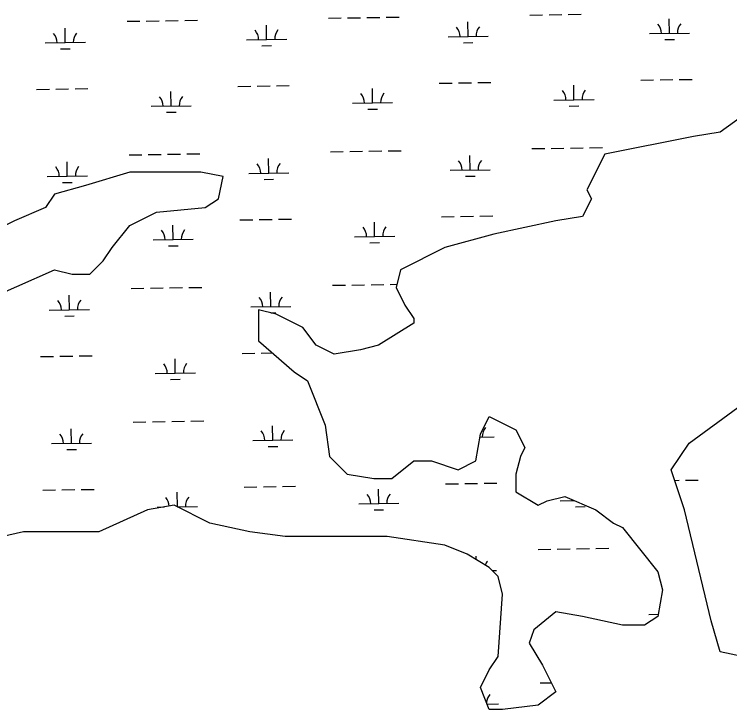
# Model space of a CAD drawing. Extents: x 3823584 to 3861785, y 301729 to 327625.
# Drawn here: x 3831074 to 3832856, y 310280 to 312012 of the extents above; entities that cross this region are included whole.
import ezdxf

# ---------------------------------------------------------------- set-up
doc = ezdxf.new("R2010")
doc.units = 0
doc.layers.add('V-TOPO-SHOR', color=7, linetype='Continuous')
doc.layers.add('V-WETL-SWMP', color=7, linetype='Continuous')

msp = doc.modelspace()

# ---------------------------------------------------------------- linework, layer by layer
at = {"layer": 'V-TOPO-SHOR'}
for points in [[(3832909.7, 311774), (3832832.3, 311718.7), (3832766, 311707.7), (3832544.8, 311663.4), (3832500.6, 311574.9), (3832511.6, 311552.7), (3832489.5, 311508.5), (3832423.2, 311497.4), (3832268.4, 311464.2), (3832146.7, 311431), (3832036.1, 311375.7), (3832025.1, 311331.4), (3832047.2, 311287.2), (3832069.3, 311254), (3832069.3, 311242.9), (3831980.8, 311187.6), (3831936.6, 311176.5), (3831870.3, 311165.4), (3831826, 311187.6), (3831792.9, 311231.8), (3831726.5, 311265), (3831682.3, 311276.1), (3831682.3, 311198.6), (3831770.7, 311121.2), (3831803.9, 311099), (3831848.1, 310988.4), (3831859.2, 310910.9), (3831903.4, 310866.6), (3831969.8, 310855.6), (3832014, 310855.6), (3832069.3, 310899.8), (3832113.5, 310899.8), (3832179.9, 310877.7), (3832224.1, 310899.8), (3832235.2, 310966.2), (3832257.3, 311010.5), (3832323.7, 310977.3), (3832345.8, 310933)], [(3830797.6, 311209.7), (3831173.6, 311375.7), (3831217.8, 311364.6), (3831262.1, 311364.6), (3831295.2, 311397.8), (3831317.4, 311431), (3831361.6, 311486.3), (3831427.9, 311519.5), (3831549.6, 311530.6), (3831582.8, 311552.7), (3831593.8, 311608.1), (3831538.5, 311619.1), (3831361.6, 311619.1), (3831251, 311585.9), (3831173.6, 311563.8), (3831151.5, 311530.6), (3831074.1, 311497.4), (3831007.7, 311464.2)], [(3832887.6, 310412.9), (3832832.3, 310424), (3832810.2, 310501.5), (3832743.9, 310778.1), (3832710.7, 310877.7), (3832754.9, 310944.1), (3832876.6, 311032.6)], [(3832345.8, 310933), (3832334.7, 310910.9), (3832323.7, 310866.6), (3832323.7, 310822.4), (3832378.9, 310789.2), (3832401.1, 310800.2), (3832445.3, 310811.3), (3832522.7, 310778.1), (3832566.9, 310744.9), (3832589.1, 310733.9), (3832677.5, 310623.2), (3832688.6, 310578.9), (3832677.5, 310512.5), (3832644.3, 310490.4), (3832589.1, 310490.4), (3832489.5, 310512.5), (3832423.2, 310523.6), (3832367.9, 310479.3), (3832356.8, 310446.1), (3832390, 310390.8), (3832423.2, 310324.4), (3832378.9, 310291.2), (3832290.5, 310280.2), (3832257.3, 310280.2), (3832235.2, 310335.5), (3832257.3, 310379.7), (3832279.4, 310412.9), (3832290.5, 310567.9), (3832279.4, 310612.1), (3832257.3, 310634.3), (3832202, 310667.5), (3832146.7, 310689.6), (3832003, 310711.7), (3831748.6, 310711.7), (3831660.2, 310722.8), (3831560.6, 310744.9), (3831472.2, 310789.2), (3831405.8, 310778.1), (3831284.2, 310722.8), (3831096.2, 310722.8), (3830996.7, 310700.7)]]:
    msp.add_lwpolyline(points, dxfattribs=at)
at = {"layer": 'V-WETL-SWMP'}
for p, q in [((3831856.3, 312002.3), (3831888.3, 312002.8)), ((3831904.3, 312003), (3831936.3, 312003.5)), ((3831952.3, 312003.7), (3831984.3, 312004.2)), ((3832000.3, 312004.5), (3832032.3, 312005)), ((3832358.2, 312010), (3832390.2, 312010.5)), ((3832406.2, 312010.7), (3832438.1, 312011.2)), ((3832454.1, 312011.5), (3832486.1, 312012)), ((3831354.5, 311994.5), (3831386.5, 311995)), ((3831402.5, 311995.3), (3831434.5, 311995.8)), ((3831450.5, 311996), (3831482.4, 311996.5)), ((3831498.4, 311996.7), (3831530.4, 311997.2)), ((3831702.5, 311949.1), (3831702, 311985.1)), ((3832204.4, 311956.9), (3832203.8, 311992.9)), ((3832706.2, 311964.6), (3832705.7, 312000.6)), ((3831200.7, 311941.4), (3831200.1, 311977.4)), ((3831652.5, 311948.4), (3831752.5, 311949.9)), ((3832154.4, 311956.1), (3832254.4, 311957.6)), ((3832656.2, 311963.8), (3832756.2, 311965.4)), ((3832694.5, 311949), (3832718.5, 311949.4)), ((3831150.7, 311940.6), (3831250.7, 311942.2)), ((3831690.8, 311933.5), (3831714.8, 311933.9)), ((3832192.6, 311941.3), (3832216.6, 311941.6)), ((3831188.9, 311925.8), (3831212.9, 311926.2)), ((3832180.7, 311841.1), (3832212.7, 311841.6)), ((3832228.7, 311841.8), (3832260.7, 311842.3)), ((3832634.6, 311848.1), (3832666.6, 311848.6)), ((3832682.6, 311848.8), (3832714.6, 311849.3)), ((3832730.6, 311849.5), (3832762.6, 311850)), ((3831129.1, 311824.9), (3831161, 311825.3)), ((3831177, 311825.6), (3831209, 311826.1)), ((3831225, 311826.3), (3831257, 311826.8)), ((3831630.9, 311832.6), (3831662.9, 311833.1)), ((3831678.9, 311833.3), (3831710.9, 311833.8)), ((3831726.9, 311834.1), (3831758.9, 311834.6)), ((3831966.4, 311791.3), (3831965.9, 311827.3)), ((3832132.7, 311840.3), (3832164.7, 311840.8)), ((3832468.3, 311799.1), (3832467.7, 311835.1)), ((3831464.6, 311783.6), (3831464, 311819.6)), ((3831916.4, 311790.6), (3832016.4, 311792.1)), ((3832418.3, 311798.3), (3832518.3, 311799.8)), ((3831414.6, 311782.8), (3831514.6, 311784.4)), ((3831954.7, 311775.7), (3831978.7, 311776.1)), ((3832456.5, 311783.5), (3832480.5, 311783.8)), ((3831452.8, 311768), (3831476.8, 311768.3)), ((3831407.6, 311662.6), (3831439.6, 311663.1)), ((3831455.6, 311663.4), (3831487.6, 311663.9)), ((3831503.6, 311664.1), (3831535.6, 311664.6)), ((3831861.4, 311669.6), (3831893.4, 311670.1)), ((3831909.4, 311670.4), (3831941.4, 311670.9)), ((3831957.4, 311671.1), (3831989.4, 311671.6)), ((3832005.4, 311671.8), (3832037.4, 311672.3)), ((3832363.3, 311677.4), (3832395.3, 311677.9)), ((3832411.3, 311678.1), (3832443.3, 311678.6)), ((3832459.3, 311678.8), (3832491.3, 311679.3)), ((3832507.3, 311679.6), (3832539.3, 311680.1)), ((3831359.6, 311661.9), (3831391.6, 311662.4)), ((3831707.6, 311616.5), (3831707.1, 311652.5)), ((3832209.5, 311624.2), (3832208.9, 311660.2)), ((3831205.8, 311608.8), (3831205.2, 311644.8)), ((3831155.8, 311608), (3831255.8, 311609.5)), ((3831657.7, 311615.7), (3831757.6, 311617.3)), ((3832159.5, 311623.5), (3832259.5, 311625)), ((3831194, 311593.2), (3831218, 311593.5)), ((3831695.9, 311600.9), (3831719.9, 311601.3)), ((3832197.7, 311608.6), (3832221.7, 311609)), ((3832137.9, 311507.7), (3832169.9, 311508.2)), ((3832185.9, 311508.4), (3832217.9, 311508.9)), ((3832233.9, 311509.2), (3832265.9, 311509.7)), ((3831469.7, 311451), (3831469.1, 311486.9)), ((3831636, 311500), (3831668, 311500.4)), ((3831684, 311500.7), (3831716, 311501.2)), ((3831732, 311501.4), (3831764, 311501.9)), ((3831971.5, 311458.7), (3831971, 311494.7)), ((3831419.7, 311450.2), (3831519.7, 311451.7)), ((3831921.6, 311457.9), (3832021.5, 311459.5)), ((3831457.9, 311435.3), (3831481.9, 311435.7)), ((3831959.8, 311443.1), (3831983.8, 311443.4)), ((3831364.7, 311329.2), (3831396.7, 311329.7)), ((3831412.7, 311330), (3831444.7, 311330.5)), ((3831460.7, 311330.7), (3831492.7, 311331.2)), ((3831508.7, 311331.5), (3831540.7, 311332)), ((3831866.6, 311337), (3831898.6, 311337.5)), ((3831914.6, 311337.7), (3831946.6, 311338.2)), ((3831962.6, 311338.5), (3831994.6, 311339)), ((3832010.6, 311339.2), (3832027.1, 311339.5)), ((3831210.9, 311276.1), (3831210.4, 311312.1)), ((3831712.8, 311283.9), (3831712.2, 311319.9)), ((3831160.9, 311275.4), (3831260.9, 311276.9)), ((3831662.8, 311283.1), (3831762.8, 311284.6)), ((3831199.2, 311260.5), (3831223.2, 311260.9)), ((3831712.8, 311268.4), (3831725, 311268.6)), ((3831641.2, 311167.3), (3831673.2, 311167.8)), ((3831689.2, 311168.1), (3831716.7, 311168.5)), ((3831139.3, 311159.6), (3831171.3, 311160.1)), ((3831187.3, 311160.3), (3831219.3, 311160.8)), ((3831235.3, 311161.1), (3831267.3, 311161.6)), ((3831474.8, 311118.3), (3831474.3, 311154.3)), ((3831424.8, 311117.5), (3831524.8, 311119.1)), ((3831463.1, 311102.7), (3831487.1, 311103.1)), ((3831369.8, 310996.6), (3831401.8, 310997.1)), ((3831417.8, 310997.4), (3831449.8, 310997.8)), ((3831465.8, 310998.1), (3831497.8, 310998.6)), ((3831513.8, 310998.8), (3831545.8, 310999.3)), ((3831717.9, 310951.2), (3831717.4, 310987.2)), ((3831216.1, 310943.5), (3831215.5, 310979.5)), ((3831667.9, 310950.5), (3831767.9, 310952)), ((3832234, 310959.2), (3832269.7, 310959.7)), ((3831166.1, 310942.7), (3831266.1, 310944.3)), ((3831706.1, 310935.6), (3831730.1, 310936)), ((3832231.4, 310943.7), (3832232, 310943.7)), ((3831204.3, 310927.9), (3831228.3, 310928.3)), ((3832196.1, 310843.2), (3832228.1, 310843.7)), ((3832244.1, 310843.9), (3832276.1, 310844.4)), ((3832719.5, 310851.2), (3832730, 310851.4)), ((3832746, 310851.6), (3832778, 310852.1)), ((3831144.4, 310826.9), (3831176.4, 310827.4)), ((3831192.4, 310827.7), (3831224.4, 310828.2)), ((3831240.4, 310828.4), (3831272.4, 310828.9)), ((3831646.3, 310834.7), (3831678.3, 310835.2)), ((3831694.3, 310835.4), (3831726.3, 310835.9)), ((3831742.3, 310836.2), (3831774.3, 310836.7)), ((3831981.8, 310793.4), (3831981.3, 310829.4)), ((3832148.1, 310842.4), (3832180.1, 310842.9)), ((3831480, 310785.7), (3831479.4, 310821.7)), ((3831931.8, 310792.6), (3832031.8, 310794.2)), ((3832433.7, 310800.4), (3832469.5, 310800.9)), ((3831430, 310784.9), (3831448.2, 310785.2)), ((3831479.2, 310785.7), (3831530, 310786.5)), ((3831970, 310777.8), (3831994, 310778.2)), ((3832471.9, 310785.5), (3832495.9, 310785.9)), ((3832378.7, 310679.5), (3832410.7, 310679.9)), ((3832426.7, 310680.2), (3832458.7, 310680.7)), ((3832474.7, 310680.9), (3832506.7, 310681.4)), ((3832522.7, 310681.7), (3832554.7, 310682.2)), ((3832224.5, 310654), (3832224.3, 310662.3)), ((3832264.6, 310626.9), (3832274.9, 310627.1)), ((3832655.1, 310517.5), (3832678.4, 310517.9)), ((3832383.8, 310346.8), (3832411.8, 310347.3)), ((3832251.8, 310294), (3832280, 310294.5))]:
    msp.add_line(p, q, dxfattribs=at)
for points in [[(3832909.7, 311774), (3832832.3, 311718.7), (3832766, 311707.7), (3832544.8, 311663.4), (3832500.6, 311574.9), (3832511.6, 311552.7), (3832489.5, 311508.5), (3832423.2, 311497.4), (3832268.4, 311464.2), (3832146.7, 311431), (3832036.1, 311375.7), (3832025.1, 311331.4), (3832047.2, 311287.2), (3832069.3, 311254), (3832069.3, 311242.9), (3831980.8, 311187.6), (3831936.6, 311176.5), (3831870.3, 311165.4), (3831826, 311187.6), (3831792.9, 311231.8), (3831726.5, 311265), (3831682.3, 311276.1), (3831682.3, 311198.6), (3831770.7, 311121.2), (3831803.9, 311099), (3831848.1, 310988.4), (3831859.2, 310910.9), (3831903.4, 310866.6), (3831969.8, 310855.6), (3832014, 310855.6), (3832069.3, 310899.8), (3832113.5, 310899.8), (3832179.9, 310877.7), (3832224.1, 310899.8), (3832235.2, 310966.2), (3832257.3, 311010.5), (3832323.7, 310977.3), (3832345.8, 310933)], [(3830797.6, 311209.7), (3831173.6, 311375.7), (3831217.8, 311364.6), (3831262.1, 311364.6), (3831295.2, 311397.8), (3831317.4, 311431), (3831361.6, 311486.3), (3831427.9, 311519.5), (3831549.6, 311530.6), (3831582.8, 311552.7), (3831593.8, 311608.1), (3831538.5, 311619.1), (3831361.6, 311619.1), (3831251, 311585.9), (3831173.6, 311563.8), (3831151.5, 311530.6), (3831074.1, 311497.4), (3831007.7, 311464.2)], [(3832887.6, 310412.9), (3832832.3, 310424), (3832810.2, 310501.5), (3832743.9, 310778.1), (3832710.7, 310877.7), (3832754.9, 310944.1), (3832876.6, 311032.6)], [(3832345.8, 310933), (3832334.7, 310910.9), (3832323.7, 310866.6), (3832323.7, 310822.4), (3832378.9, 310789.2), (3832401.1, 310800.2), (3832445.3, 310811.3), (3832522.7, 310778.1), (3832566.9, 310744.9), (3832589.1, 310733.9), (3832677.5, 310623.2), (3832688.6, 310578.9), (3832677.5, 310512.5), (3832644.3, 310490.4), (3832589.1, 310490.4), (3832489.5, 310512.5), (3832423.2, 310523.6), (3832367.9, 310479.3), (3832356.8, 310446.1), (3832390, 310390.8), (3832423.2, 310324.4), (3832378.9, 310291.2), (3832290.5, 310280.2), (3832257.3, 310280.2), (3832235.2, 310335.5), (3832257.3, 310379.7), (3832279.4, 310412.9), (3832290.5, 310567.9), (3832279.4, 310612.1), (3832257.3, 310634.3), (3832202, 310667.5), (3832146.7, 310689.6), (3832003, 310711.7), (3831748.6, 310711.7), (3831660.2, 310722.8), (3831560.6, 310744.9), (3831472.2, 310789.2), (3831405.8, 310778.1), (3831284.2, 310722.8), (3831096.2, 310722.8), (3830996.7, 310700.7)]]:
    msp.add_lwpolyline(points, dxfattribs=at)
for centre, start, end in [((3832651, 311964.2), 0.1115, 41.6552), ((3832761.4, 311965.9), 140.1115, 181.6552), ((3831647.3, 311948.8), 0.1115, 41.6552), ((3831757.7, 311950.5), 140.1115, 181.6552), ((3832149.1, 311956.5), 0.1115, 41.6552), ((3832259.6, 311958.2), 140.1115, 181.6552), ((3831145.4, 311941), 0.1115, 41.6552), ((3831255.9, 311942.7), 140.1115, 181.6552), ((3831409.3, 311783.2), 0.1115, 41.6552), ((3831519.8, 311784.9), 140.1115, 181.6552), ((3831911.2, 311791), 0.1115, 41.6552), ((3832021.6, 311792.7), 140.1115, 181.6552), ((3832413, 311798.7), 0.1115, 41.6552), ((3832523.5, 311800.4), 140.1115, 181.6552), ((3832154.3, 311623.9), 0.1115, 41.6552), ((3832264.7, 311625.6), 140.1115, 181.6552), ((3831150.6, 311608.4), 0.1115, 41.6552), ((3831261, 311610.1), 140.1115, 181.6552), ((3831652.4, 311616.1), 0.1115, 41.6552), ((3831762.9, 311617.8), 140.1115, 181.6552), ((3831414.5, 311450.6), 0.1115, 41.6552), ((3831524.9, 311452.3), 140.1115, 181.6552), ((3831916.3, 311458.3), 0.1115, 41.6552), ((3832026.8, 311460), 140.1115, 181.6552), ((3831657.5, 311283.5), 0.1115, 41.6552), ((3831768, 311285.2), 140.1115, 181.6552), ((3831155.7, 311275.8), 0.1115, 41.6552), ((3831266.2, 311277.5), 140.1115, 181.6552), ((3831419.6, 311117.9), 0.1115, 41.6552), ((3831530.1, 311119.6), 140.1115, 181.6552), ((3831662.7, 310950.9), 0.1115, 41.6552), ((3831773.1, 310952.6), 140.1115, 181.6552), ((3832275, 310960.3), 140.1115, 181.6552), ((3831160.8, 310943.1), 0.1115, 41.6552), ((3831271.3, 310944.8), 140.1115, 181.6552), ((3831424.7, 310785.3), 2.9819, 41.6552), ((3831535.2, 310787), 140.1115, 181.6552), ((3831926.6, 310793), 0.1115, 41.6552), ((3832037, 310794.7), 140.1115, 181.6552), ((3832428.4, 310800.8), 0.1115, 4.3992), ((3832280.1, 310627.7), 140.1115, 158.9561), ((3832285.2, 310295), 140.1115, 174.9913)]:
    msp.add_arc(centre, 35.2, start, end, dxfattribs=at)

doc.saveas('drawing.dxf')
